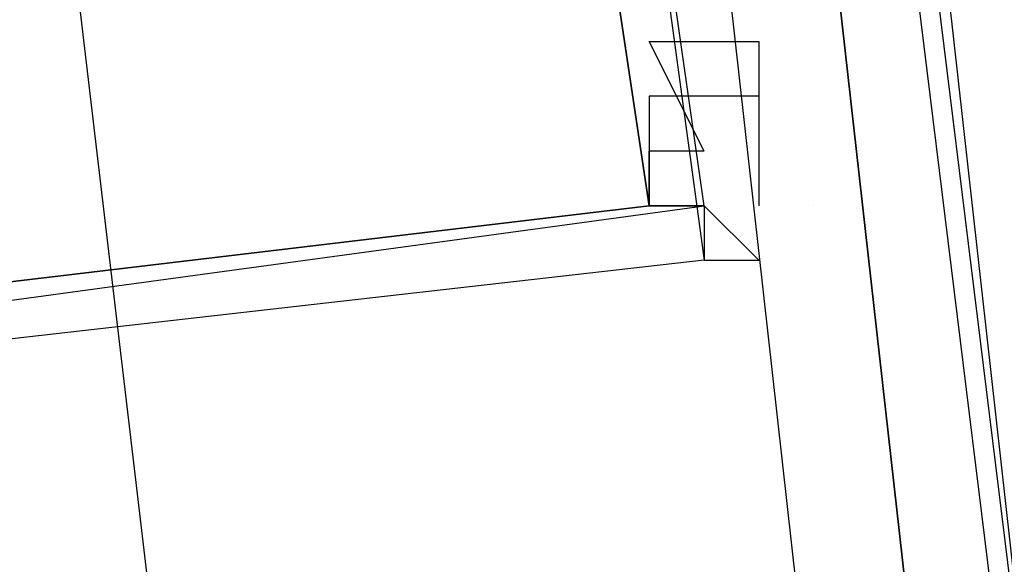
# Model space of a CAD drawing. Header units: feet. Extents: x -79 to 198, y -22 to 181.
# Tile 907 of 982: x 136.54 to 136.78, y 130.584 to 130.716. Entities that reach past the tile are written whole.
import ezdxf

# ---------------------------------------------------------------- set-up
doc = ezdxf.new("R2010")
doc.units = ezdxf.units.FT
doc.layers.add('A-AREA-UNIDAD', color=30, linetype='CONTINUOUS')
doc.layers.add('A-LINEA', color=7, linetype='CONTINUOUS')

msp = doc.modelspace()

# ---------------------------------------------------------------- linework, layer by layer
at = {"layer": 'A-AREA-UNIDAD'}
msp.add_lwpolyline([(137.088, 126.2044), (136.16, 134.0622), (134.688, 143.2533), (134.048, 143.2889), (134, 143.5378), (130.912, 144.9422), (130.4, 144.9422), (130.208, 145.2622), (127.168, 146.4889), (126.672, 146.4889), (126.64, 146.7022), (123.52, 147.8578), (122.88, 147.8933), (122.848, 148.0889), (115.808, 150.2578)], dxfattribs=at)
at = {"layer": 'A-LINEA'}
for p, q in [((136.72, 130.6844), (136.72, 130.6844)), ((136.72, 130.6844), (136.72, 130.6844)), ((136.72, 130.6844), (136.72, 130.6844)), ((136.72, 130.6844), (136.72, 130.6844)), ((136.72, 130.6711), (136.72, 130.6711)), ((136.72, 130.6711), (136.72, 130.6711)), ((136.7333, 130.6711), (136.7333, 130.6711)), ((136.7333, 130.6711), (136.7333, 130.6711))]:
    msp.add_line(p, q, dxfattribs=at)
for points in [[(138.3067, 108.7111), (138.2133, 112.1778), (138.0667, 115.6578), (137.8533, 119.1244), (137.6, 122.5911), (137.28, 126.0578), (136.9067, 129.5244), (136.48, 132.9778), (136, 136.4178), (135.4667, 139.8578), (134.88, 143.2844)], [(138.3067, 108.7111), (138.2133, 112.1778), (138.0667, 115.6578), (137.8533, 119.1244), (137.6, 122.5911), (137.28, 126.0578), (136.9067, 129.5244), (136.48, 132.9778), (136, 136.4178), (135.4667, 139.8578), (134.88, 143.2844)], [(138.3467, 106.2578), (138.2933, 109.6444), (138.1733, 113.0311), (138.0267, 116.4044), (137.8133, 119.7778), (137.5467, 123.1511), (137.2267, 126.5244), (136.8667, 129.8844), (136.4533, 133.2444), (135.9733, 136.5911), (135.4533, 139.9378), (134.88, 143.2711)], [(138.3467, 106.2578), (138.2933, 109.6444), (138.1733, 113.0311), (138.0267, 116.4044), (137.8133, 119.7778), (137.5467, 123.1511), (137.2267, 126.5244), (136.8667, 129.8844), (136.4533, 133.2444), (135.9733, 136.5911), (135.4533, 139.9378), (134.88, 143.2711)], [(136.0933, 130.8844), (136.12, 130.5911), (136.7067, 130.6711), (136.6667, 130.9511), (136.0933, 130.8844)], [(136.12, 130.5911), (136.0933, 130.8844), (136.6667, 130.9511), (136.7067, 130.6578), (136.12, 130.5911)], [(136.0933, 130.8844), (136.12, 130.5911), (136.7067, 130.6711), (136.6667, 130.9511), (136.0933, 130.8844)], [(136.12, 130.5911), (136.0933, 130.8844), (136.6667, 130.9511), (136.7067, 130.6578), (136.12, 130.5911)], [(136.0933, 130.8711), (136.1333, 130.6044), (136.6933, 130.6711), (136.6533, 130.9378), (136.0933, 130.8711)], [(136.0933, 130.8711), (136.1333, 130.6044), (136.6933, 130.6711), (136.6533, 130.9378), (136.0933, 130.8711)], [(136.1333, 130.6044), (136.1067, 130.8711), (136.6533, 130.9378), (136.6933, 130.6711), (136.1333, 130.6044)], [(136.1333, 130.6044), (136.1067, 130.8711), (136.6533, 130.9378), (136.6933, 130.6711), (136.1333, 130.6044)], [(137.1733, 126.8578), (136.7333, 130.7778), (136.7067, 130.7778), (137.1467, 126.8578), (137.16, 126.8578), (137.1733, 126.8578)], [(137.1733, 126.8578), (136.7333, 130.7778), (136.7067, 130.7778), (137.1467, 126.8578), (137.16, 126.8578), (137.1733, 126.8578)], [(137.2, 126.8578), (136.76, 130.7778), (136.7467, 130.7778), (136.7333, 130.7778), (137.1733, 126.8578), (137.2, 126.8578)], [(137.2, 126.8578), (136.76, 130.7778), (136.7467, 130.7778), (136.7333, 130.7778), (137.1733, 126.8578), (137.2, 126.8578)], [(136.7067, 130.6844), (136.6933, 130.7111), (136.6933, 130.7111), (136.72, 130.7111), (136.72, 130.7111), (136.72, 130.6978), (136.72, 130.6978)], [(136.7067, 130.6844), (136.6933, 130.7111), (136.6933, 130.7111), (136.72, 130.7111), (136.72, 130.7111), (136.72, 130.6978), (136.72, 130.6978)], [(136.72, 130.6978), (136.72, 130.6978), (136.72, 130.6978), (136.6933, 130.6978), (136.6933, 130.6978), (136.6933, 130.6844), (136.6933, 130.6844)], [(136.72, 130.6978), (136.72, 130.6978), (136.72, 130.6978), (136.6933, 130.6978), (136.6933, 130.6978), (136.6933, 130.6844), (136.6933, 130.6844)], [(136.72, 130.6978), (136.72, 130.6844), (136.72, 130.6844), (136.72, 130.6711)], [(136.72, 130.6978), (136.72, 130.6844), (136.72, 130.6844), (136.72, 130.6711)], [(136.72, 130.6578), (136.7067, 130.6711), (136.7067, 130.6711), (136.7067, 130.6711), (136.7067, 130.6711), (136.6933, 130.6711), (136.6933, 130.6711), (136.6933, 130.6711), (136.6933, 130.6844), (136.6933, 130.6844), (136.6933, 130.6844), (136.6933, 130.6844), (136.6933, 130.6844), (136.6933, 130.6844), (136.6933, 130.6844)], [(136.7067, 130.6844), (136.6933, 130.6844), (136.6933, 130.6844), (136.6933, 130.6844), (136.6933, 130.6844)], [(136.6933, 130.6711), (136.6933, 130.6711), (136.6933, 130.6844), (136.6933, 130.6844), (136.6933, 130.6711), (136.6933, 130.6711), (136.6933, 130.6711), (136.6933, 130.6711), (136.6933, 130.6711), (136.7067, 130.6711), (136.7067, 130.6711), (136.7067, 130.6578), (136.7067, 130.6578), (136.72, 130.6578), (136.72, 130.6578), (136.72, 130.6578)], [(136.72, 130.6578), (136.7067, 130.6711), (136.7067, 130.6711), (136.7067, 130.6711), (136.7067, 130.6711), (136.6933, 130.6711), (136.6933, 130.6711), (136.6933, 130.6711), (136.6933, 130.6844), (136.6933, 130.6844), (136.6933, 130.6844), (136.6933, 130.6844), (136.6933, 130.6844), (136.6933, 130.6844), (136.6933, 130.6844)], [(136.7067, 130.6844), (136.6933, 130.6844), (136.6933, 130.6844), (136.6933, 130.6844), (136.6933, 130.6844)], [(136.6933, 130.6711), (136.6933, 130.6711), (136.6933, 130.6844), (136.6933, 130.6844), (136.6933, 130.6711), (136.6933, 130.6711), (136.6933, 130.6711), (136.6933, 130.6711), (136.6933, 130.6711), (136.7067, 130.6711), (136.7067, 130.6711), (136.7067, 130.6578), (136.7067, 130.6578), (136.72, 130.6578), (136.72, 130.6578), (136.72, 130.6578)], [(136.72, 130.6711), (136.72, 130.6711), (136.72, 130.6711)], [(136.72, 130.6711), (136.72, 130.6711), (136.72, 130.6711)]]:
    msp.add_lwpolyline(points, dxfattribs=at)
msp.add_lwpolyline([(136.6933, 130.6711), (136.6933, 130.6711), (136.6933, 130.6711), (136.6933, 130.6711)], close=True, dxfattribs=at)
msp.add_lwpolyline([(136.6933, 130.6711), (136.6933, 130.6711), (136.6933, 130.6711), (136.6933, 130.6711)], close=True, dxfattribs=at)

doc.saveas('drawing.dxf')
